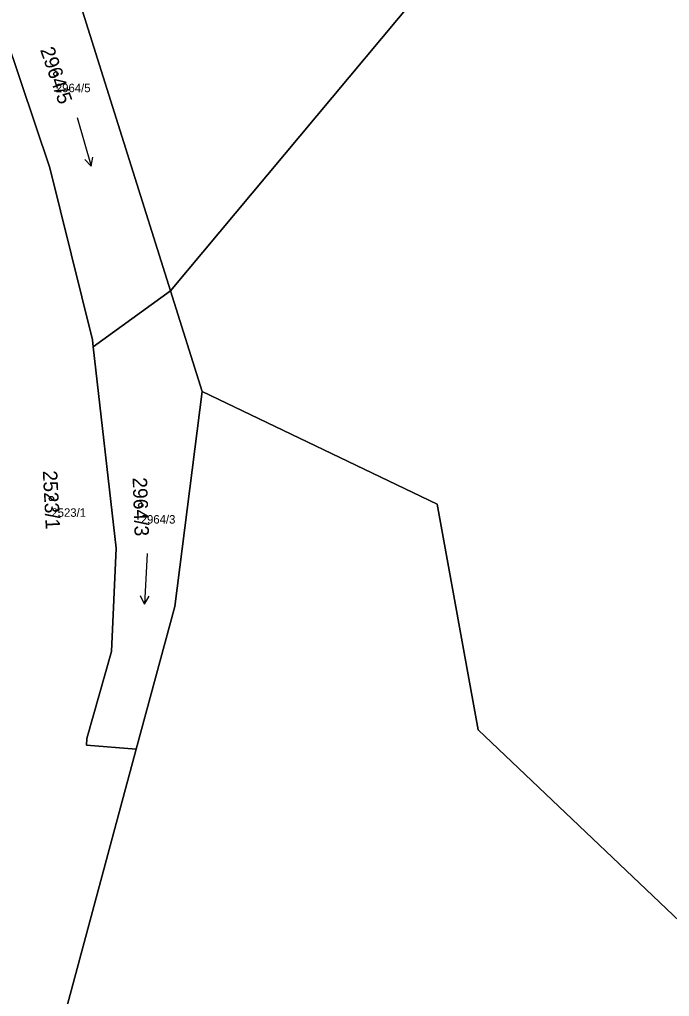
# Model space of a CAD drawing. Extents: x -751550 to -746116, y -1055108 to -1050700.
# Drawn here: x -749756.5 to -749679.8, y -1052358.3 to -1052243 of the extents above; entities that cross this region are included whole.
import ezdxf

# ---------------------------------------------------------------- set-up
doc = ezdxf.new("R2010")
doc.units = 0
for name, color, linetype in [('Definiční body', 7, 'Continuous'), ('Hranice parcel', 7, 'Continuous'), ('Parcelní čísla', 7, 'Continuous'), ('Polygon parcely', 7, 'Continuous'), ('Značky kultur', 7, 'Continuous')]:
    doc.layers.add(name, color=color, linetype=linetype)

msp = doc.modelspace()

# ---------------------------------------------------------------- linework, layer by layer
at = {"layer": 'Definiční body'}
for centre in [(-749752.22, -1052249.37), (-749752.75, -1052299.49), (-749742.2, -1052300.29)]:
    msp.add_circle(centre, 0.25, dxfattribs=at)
at = {"layer": 'Hranice parcel'}
for q in [(-749747.82, -1052281.58), (-749734.93, -1052286.85)]:
    msp.add_line((-749738.67, -1052274.99), q, dxfattribs=at)
for points in [[(-749697.16, -1052214.78), (-749692.67, -1052219.93), (-749738.67, -1052274.99)], [(-749754.93, -1052224.09), (-749753.9, -1052226.53), (-749738.67, -1052274.99)], [(-749747.82, -1052281.58), (-749747.91, -1052280.75), (-749752.93, -1052260.44), (-749759.95, -1052239.68), (-749765.73, -1052225.51)], [(-749742.73, -1052329.09), (-749748.6, -1052328.62), (-749748.58, -1052327.81), (-749745.65, -1052317.56), (-749745.09, -1052305.36), (-749747.82, -1052281.58)], [(-749734.93, -1052286.85), (-749738.18, -1052312.22), (-749742.73, -1052329.09)], [(-749734.93, -1052286.85), (-749707.21, -1052300.17), (-749702.34, -1052326.78), (-749659.51, -1052367.5), (-749636.34, -1052420.93)], [(-749754.79, -1052373.55), (-749754.59, -1052373.09), (-749742.73, -1052329.09)]]:
    msp.add_lwpolyline(points, dxfattribs=at)
at = {"layer": 'Polygon parcely'}
for points in [[(-749670.12, -1052068.34), (-749694.24, -1052059.43), (-749734.94, -1052036.87), (-749739.68, -1052037.54), (-749796.87, -1052043.47), (-749701.11, -1052167.33), (-749718.61, -1052190.15), (-749697.16, -1052214.78), (-749692.67, -1052219.93), (-749738.67, -1052274.99), (-749734.93, -1052286.85), (-749707.21, -1052300.17), (-749702.34, -1052326.78), (-749659.51, -1052367.5)], [(-749804.64, -1052541.94), (-749804.97, -1052512.66), (-749811.58, -1052513.67), (-749810.48, -1052494.85), (-749809.58, -1052485.95), (-749808.3, -1052476.48), (-749797.95, -1052444.65), (-749790.07, -1052428.64), (-749767.4, -1052387.23), (-749759.54, -1052370.86), (-749754.79, -1052373.55), (-749754.59, -1052373.09), (-749742.73, -1052329.09), (-749748.6, -1052328.62), (-749748.58, -1052327.81), (-749745.65, -1052317.56), (-749745.09, -1052305.36), (-749747.82, -1052281.58), (-749747.91, -1052280.75), (-749752.93, -1052260.44), (-749759.95, -1052239.68)], [(-749614.08, -1052577.5), (-749597.4, -1052533.98), (-749597.15, -1052531.89), (-749625.25, -1052496.67), (-749649.01, -1052473.35), (-749662.85, -1052461.42), (-749636.34, -1052420.93), (-749659.51, -1052367.5), (-749702.34, -1052326.78), (-749707.21, -1052300.17), (-749734.93, -1052286.85), (-749738.18, -1052312.22), (-749742.73, -1052329.09), (-749754.59, -1052373.09), (-749754.79, -1052373.55), (-749761.94, -1052389.26), (-749798.83, -1052464.92), (-749804.97, -1052512.66), (-749804.64, -1052541.94)]]:
    msp.add_lwpolyline(points, dxfattribs=at)
for points in [[(-749753.9, -1052226.53), (-749738.67, -1052274.99), (-749692.67, -1052219.93), (-749697.16, -1052214.78), (-749709.55, -1052212.17), (-749722.99, -1052219.91), (-749754.93, -1052224.09)], [(-749765.73, -1052225.51), (-749759.95, -1052239.68), (-749752.93, -1052260.44), (-749747.91, -1052280.75), (-749747.82, -1052281.58), (-749738.67, -1052274.99), (-749753.9, -1052226.53), (-749754.93, -1052224.09)], [(-749747.82, -1052281.58), (-749745.09, -1052305.36), (-749745.65, -1052317.56), (-749748.58, -1052327.81), (-749748.6, -1052328.62), (-749742.73, -1052329.09), (-749738.18, -1052312.22), (-749734.93, -1052286.85), (-749738.67, -1052274.99)]]:
    msp.add_lwpolyline(points, close=True, dxfattribs=at)
at = {"layer": 'Značky kultur'}
for p, q in [((-749749.71, -1052254.5), (-749748.06, -1052260.26)), ((-749748.06, -1052260.26), (-749748.81, -1052259.46)), ((-749748.06, -1052260.26), (-749747.84, -1052259.19)), ((-749741.45, -1052305.97), (-749741.77, -1052311.96)), ((-749741.77, -1052311.96), (-749742.22, -1052310.96)), ((-749741.77, -1052311.96), (-749741.21, -1052311.01))]:
    msp.add_line(p, q, dxfattribs=at)

# ---------------------------------------------------------------- texts
at = {"layer": 'Definiční body'}
for s, p in [('2964/5', (-749752.22, -1052251.53)), ('2523/1', (-749752.75, -1052301.65)), ('2964/3', (-749742.2, -1052302.45))]:
    msp.add_text(s, height=1, dxfattribs=at).set_placement(p)
at = {"layer": 'Parcelní čísla'}
for s, rotation, p in [('2964/5', 289, (-749754.1, -1052246.52)), ('2523/1', 273, (-749753.77, -1052296.23)), ('2964/3', 272, (-749743.16, -1052297.02))]:
    msp.add_text(s, height=1.7, rotation=rotation, dxfattribs=at).set_placement(p)

doc.saveas('drawing.dxf')
